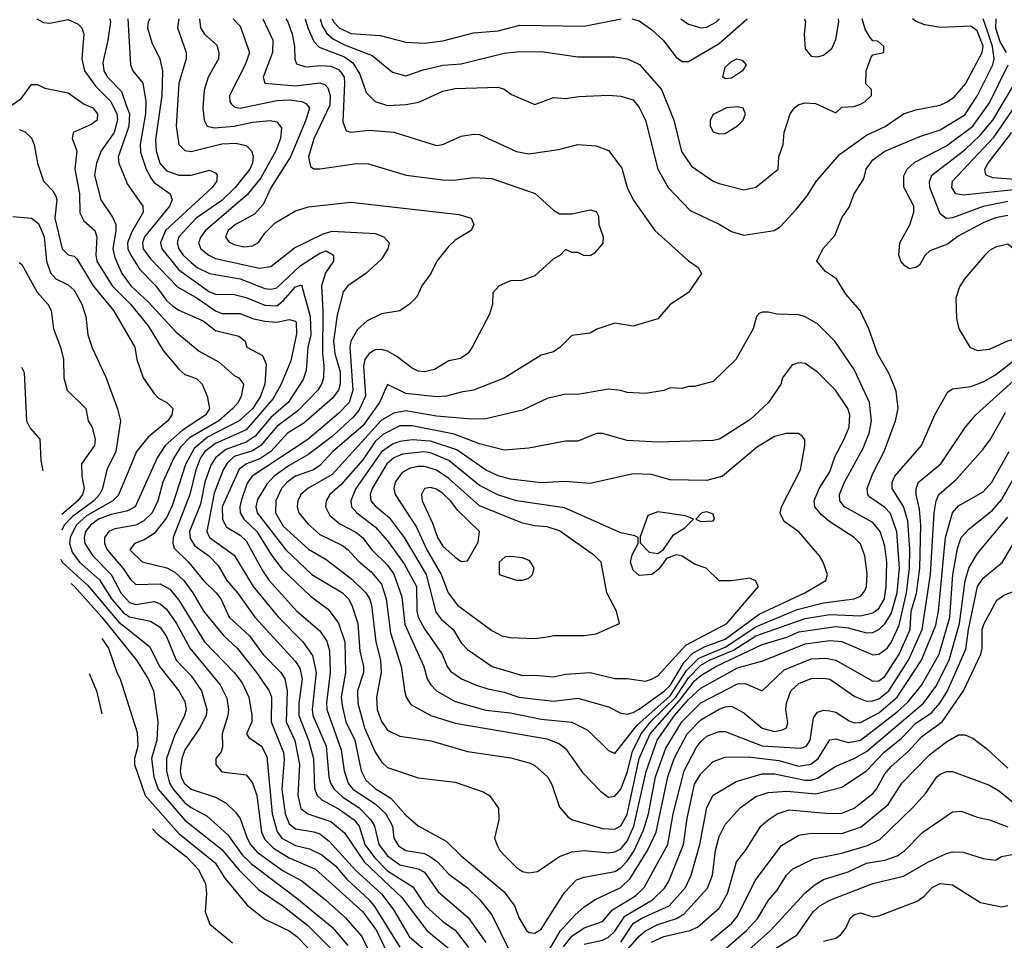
# Model space of a CAD drawing. Header units: inches. Extents: x 1793389 to 1900389, y 320802 to 470796.
# Tile 357 of 656: x 1829652 to 1832859, y 426998 to 429997. Entities that reach past the tile are written whole.
import ezdxf

# ---------------------------------------------------------------- set-up
doc = ezdxf.new("R2010")
doc.units = ezdxf.units.IN
doc.header["$MEASUREMENT"] = 0
doc.layers.add('B8422', color=7, linetype='Continuous')
doc.layers.add('B8432', color=7, linetype='Continuous')

msp = doc.modelspace()

# ---------------------------------------------------------------- linework, layer by layer
at = {"layer": 'B8422', "color": 2}
for points, elevation in [([(1829708.2, 430000), (1829730, 429988.2), (1829750, 429986), (1829810, 429997.3), (1829842, 429982), (1829854, 429970), (1829860.5, 429950), (1829854, 429870), (1829863.1, 429830), (1829899.7, 429779.7), (1829948.9, 429730), (1829968, 429690), (1829970.2, 429670), (1829960.2, 429630), (1829917, 429570), (1829902, 429530), (1829895.8, 429490), (1829916.4, 429410), (1829954, 429354), (1829964.9, 429330), (1829965.7, 429310), (1829955.6, 429250), (1829961.8, 429221.8), (1829984.6, 429170), (1830000, 429149)], 282), ([(1829945.8, 430000), (1829947.6, 429990), (1829939.5, 429930), (1829922.6, 429857.4), (1829925.7, 429830), (1829938.4, 429810), (1829983.2, 429763.2), (1830000, 429715.8)], 286), ([(1829623.3, 429716.7), (1829658.2, 429741.8), (1829690, 429786), (1829710, 429786), (1829734.4, 429774.4), (1829810, 429758.8), (1829862, 429722), (1829890.8, 429710), (1829906, 429690), (1829904.7, 429670), (1829884.5, 429655.5), (1829826, 429630), (1829822.8, 429610), (1829838.4, 429570), (1829832, 429510), (1829847, 429430), (1829848.3, 429368.3), (1829861.3, 429341.3), (1829897.1, 429310), (1829903.1, 429290), (1829900.2, 429230), (1829903.6, 429210), (1829953.4, 429130), (1830000, 429083.2)], 278), ([(1829650, 429638.8), (1829670, 429631.3), (1829690, 429611), (1829699.1, 429590), (1829710.4, 429530), (1829730, 429471.3), (1829759.9, 429439.9), (1829770, 429422), (1829772.7, 429410), (1829766, 429350), (1829790.4, 429250.4), (1829810, 429230.8), (1829830, 429226.8), (1829838.4, 429218.4), (1829891.8, 429130), (1829958, 429050), (1830000, 428976.7)], 274), ([(1830000, 429627.4), (1829972.7, 429550), (1829974.9, 429530), (1830000, 429468.3)], 286), ([(1829630, 429355.5), (1829690, 429350.4), (1829713, 429333), (1829731.4, 429290), (1829739.6, 429210), (1829752.7, 429172.7), (1829770, 429152.7), (1829810, 429133), (1829830, 429116.3), (1829854.9, 429070), (1829868, 429030), (1829874, 428970), (1829887.9, 428927.9), (1829932.5, 428832.5), (1829970.9, 428729.1), (1829980.7, 428690), (1829965.7, 428590), (1829935.8, 428530), (1829921.7, 428470), (1829911.6, 428450), (1829894, 428430), (1829822.7, 428377.3), (1829796.5, 428350), (1829789.3, 428334.1)], 270), ([(1829650, 429206), (1829659.1, 429199.1), (1829708.9, 429108.9), (1829744, 429070), (1829754.8, 429050), (1829762, 428990), (1829785.5, 428930), (1829794.9, 428890), (1829796.3, 428830), (1829806.8, 428790), (1829867.3, 428730), (1829874.8, 428690), (1829887.9, 428667.9), (1829898, 428630), (1829895.5, 428610), (1829853.4, 428550), (1829854.9, 428510), (1829862.4, 428470), (1829856.5, 428450), (1829841.7, 428430), (1829789.3, 428384.5)], 266), ([(1829658.1, 428865.2), (1829667.1, 428847.1), (1829674, 428690), (1829685.8, 428665.8), (1829718, 428630), (1829721.4, 428561.4), (1829727.5, 428527.4)], 262), ([(1830000, 428511.3), (1829973.2, 428446.8), (1829954.9, 428430), (1829870, 428380.7), (1829835.5, 428350), (1829816.2, 428310), (1829814.7, 428290), (1829822.8, 428262.8), (1829847.2, 428230), (1829911.6, 428171.6), (1829951.3, 428110), (1829990, 428064.7), (1830000, 428058)], 274), ([(1830000, 428395.7), (1829950, 428384.8), (1829908.8, 428370), (1829883.1, 428350), (1829866.5, 428330), (1829861.7, 428310), (1829864.2, 428290), (1829890.3, 428250), (1829950.3, 428190), (1829981.3, 428130), (1830000, 428109.3)], 278), ([(1830000, 428344.6), (1829962, 428338), (1829942, 428330), (1829928.5, 428310), (1829928.7, 428290), (1829937, 428270), (1829989.4, 428209.4), (1830000, 428192.7)], 282), ([(1829786.5, 428239.5), (1829790.3, 428230), (1829873.5, 428153.5), (1829974.4, 428034.4), (1830000, 428014.3)], 270), ([(1829820, 428160.1), (1829830.6, 428150.6), (1829919.6, 428050), (1830000, 427950.2)], 266), ([(1829919.4, 427981.1), (1829941.1, 427950), (1829968.4, 427870), (1829979.5, 427850), (1830000, 427784.1)], 262), ([(1829878.4, 427866.9), (1829902, 427810), (1829919.8, 427735.2)], 258)]:
    msp.add_lwpolyline(points, dxfattribs=dict(at, elevation=elevation))
at = {"layer": 'B8432', "color": 2}
for points, elevation in [([(1830004.2, 430000), (1830013, 429850), (1830020.5, 429830), (1830052.7, 429790), (1830063.1, 429730), (1830062, 429690), (1830044.9, 429590), (1830045.8, 429565.8), (1830064.2, 429510), (1830080, 429480), (1830090, 429466.7), (1830142, 429430), (1830148.2, 429410), (1830140.4, 429390), (1830058.3, 429290), (1830051.6, 429270), (1830054.6, 429250), (1830077.8, 429217.8), (1830166.5, 429126.5), (1830230, 429090.2), (1830290, 429048.9), (1830310, 429040.3), (1830370, 429039.5), (1830410, 429023.7), (1830450, 429014.3), (1830490, 429011.7), (1830530, 429020.5), (1830550, 429014.8), (1830552, 429010), (1830553.3, 428973.3), (1830534.8, 428885.2), (1830503.1, 428810), (1830477.2, 428762.8), (1830390, 428660.9), (1830290, 428616.2), (1830255.2, 428590), (1830241.2, 428570), (1830226.2, 428530), (1830205.8, 428450), (1830151.7, 428310), (1830150.4, 428290), (1830155.6, 428275.6), (1830201.6, 428230), (1830250.4, 428170), (1830292.4, 428130), (1830306.7, 428110), (1830334, 428050), (1830400.4, 427990), (1830444.4, 427930), (1830502.4, 427870), (1830515.3, 427850), (1830523.2, 427810), (1830520.2, 427710), (1830548.3, 427648.3), (1830563.6, 427570), (1830558.3, 427470), (1830567.2, 427427.2), (1830590.2, 427410.2), (1830665.2, 427385.2), (1830710, 427348.4), (1830773.4, 427253.4), (1830897.1, 427137.1), (1830977.6, 427030), (1831050.4, 426970)], 290), ([(1830075.5, 430000), (1830070.5, 429990), (1830068.5, 429970), (1830082.9, 429922.9), (1830108.2, 429870), (1830117, 429830), (1830115.2, 429750), (1830094.7, 429605.3), (1830096, 429570), (1830108.9, 429530), (1830130, 429504.9), (1830170, 429490.3), (1830210, 429490.4), (1830270, 429506.8), (1830290, 429498), (1830294.8, 429490), (1830293, 429470), (1830279.1, 429450), (1830127.4, 429310), (1830110.3, 429270), (1830114.9, 429250), (1830170, 429182.3), (1830270, 429110.3), (1830290, 429103.1), (1830350, 429101.7), (1830390, 429091.6), (1830450, 429066.5), (1830490, 429065.2), (1830510, 429081.1), (1830550, 429127), (1830570, 429133.4), (1830598, 429030), (1830600.2, 428970), (1830590.3, 428930), (1830585.4, 428854.6), (1830575.3, 428824.7), (1830526, 428750), (1830470, 428701), (1830419.3, 428640.7), (1830390, 428620.7), (1830323.2, 428596.7), (1830290.2, 428569.8), (1830274.7, 428545.3), (1830255.5, 428490), (1830241.3, 428418.7), (1830205.5, 428330), (1830207.3, 428307.3), (1830222.7, 428282.7), (1830268.4, 428250), (1830298.4, 428218.4), (1830327.2, 428170), (1830361.3, 428130), (1830417.6, 428050), (1830550, 427906), (1830564.7, 427884.7), (1830572.4, 427850), (1830561.3, 427770), (1830560.7, 427730), (1830592.4, 427650), (1830609.1, 427590), (1830612.7, 427492.7), (1830620.4, 427470), (1830635.9, 427455.9), (1830690, 427426.3), (1830741.1, 427390), (1830757.3, 427370), (1830776.2, 427310), (1830807.7, 427267.7), (1830850, 427223.6), (1830932.3, 427172.3), (1830973.7, 427110), (1831030, 427059.5), (1831070, 427030.4), (1831113.9, 426973.9)], 294), ([(1830170.3, 430000), (1830166, 429970), (1830194.4, 429890), (1830194.4, 429870), (1830170.3, 429790), (1830161.3, 429650), (1830170.4, 429590.4), (1830190, 429570.7), (1830210, 429568), (1830310, 429592.9), (1830354.9, 429594.9), (1830390, 429587.3), (1830407.3, 429570), (1830412.2, 429552.2), (1830410.3, 429530), (1830401.3, 429510), (1830353.4, 429450), (1830310, 429408.4), (1830227.2, 429350), (1830170.3, 429290), (1830164.9, 429270), (1830170.3, 429250), (1830184.2, 429230), (1830210, 429206), (1830230.5, 429190), (1830270, 429170.3), (1830370, 429152.7), (1830450, 429121.7), (1830470, 429118.7), (1830490, 429123.7), (1830565.2, 429194.8), (1830630, 429236), (1830650, 429243.7), (1830674.4, 429230), (1830674, 429210), (1830648, 429172), (1830634.9, 429130), (1830639.7, 429050), (1830638.6, 428910), (1830643.1, 428870), (1830642, 428830), (1830635.3, 428810), (1830623.1, 428790), (1830557.6, 428722.4), (1830490, 428672.1), (1830437.4, 428610), (1830410, 428592.7), (1830350, 428573.5), (1830328.1, 428551.9), (1830314.9, 428530), (1830285.9, 428454.1), (1830262, 428330), (1830270.5, 428310), (1830350, 428252.7), (1830412, 428150), (1830492.3, 428052.3), (1830574.4, 427970), (1830605.5, 427925.5), (1830618, 427870), (1830604.4, 427750), (1830606.7, 427730), (1830650.2, 427630), (1830658.9, 427530), (1830664.2, 427510), (1830676.5, 427490), (1830704.1, 427464.1), (1830756.5, 427430), (1830795.3, 427390), (1830807.4, 427370), (1830821.5, 427310), (1830850, 427272.9), (1830890, 427244), (1830950, 427230.3), (1830970, 427219.5), (1831015.2, 427155.2), (1831112.4, 427072.4), (1831170, 426990.6)], 298), ([(1830237.8, 430000), (1830240.4, 429970), (1830253.4, 429950), (1830293.8, 429913.8), (1830300.5, 429890), (1830299.1, 429870), (1830266, 429810), (1830252.3, 429767.7), (1830248.2, 429710), (1830253, 429670), (1830262.8, 429650), (1830285.1, 429645.1), (1830350, 429650.3), (1830410, 429663.1), (1830468.3, 429668.3), (1830490, 429664), (1830505.2, 429645.2), (1830501.3, 429610), (1830485.7, 429570), (1830437.9, 429482.1), (1830393.4, 429426.6), (1830257.6, 429310), (1830242.4, 429290), (1830234.9, 429270), (1830241.6, 429250), (1830267.7, 429230), (1830290, 429219.5), (1830432.7, 429187.3), (1830470, 429192.7), (1830546.7, 429253.3), (1830640.7, 429299.3), (1830670, 429308.5), (1830810, 429300.5), (1830838, 429290), (1830854.8, 429270), (1830850.8, 429250), (1830830, 429217.2), (1830778.8, 429170), (1830721, 429130), (1830705.5, 429110), (1830685.7, 429034.3), (1830674.4, 428950), (1830678.2, 428910), (1830696.2, 428850), (1830696.1, 428810), (1830690, 428789.5), (1830670, 428762.4), (1830577.7, 428682.3), (1830523.7, 428650), (1830470.1, 428589.9), (1830433.6, 428566.4), (1830390.2, 428549.8), (1830367.1, 428532.9), (1830311.6, 428410), (1830312.7, 428370), (1830325, 428345), (1830370, 428318), (1830390, 428299.3), (1830442.4, 428202.4), (1830464.9, 428170), (1830554.9, 428070), (1830630, 428005.5), (1830652.5, 427972.5), (1830661.2, 427941.2), (1830663.2, 427870), (1830651.5, 427771.5), (1830652.7, 427750), (1830698.6, 427618.6), (1830709, 427550), (1830721.7, 427510), (1830736.5, 427490), (1830810, 427442.6), (1830844.2, 427410), (1830866.3, 427370), (1830870.4, 427330), (1830885.3, 427305.3), (1830910, 427290.3), (1830970, 427280.3), (1830990.2, 427270.2), (1831013.2, 427253.2), (1831050, 427213), (1831110, 427168.2), (1831150.5, 427130), (1831190, 427080.7), (1831246.1, 426966.1)], 302), ([(1830347.4, 430000), (1830370, 429976), (1830400.5, 429890), (1830386, 429850), (1830335.5, 429750), (1830336.3, 429730), (1830342, 429722), (1830352.5, 429712.5), (1830370, 429708.8), (1830490, 429734), (1830530, 429735.6), (1830571.3, 429730), (1830584.4, 429724.4), (1830595.5, 429710), (1830584.2, 429670), (1830534.3, 429550), (1830470, 429449.3), (1830444.7, 429395.3), (1830416.7, 429363.3), (1830354.8, 429330), (1830330.7, 429310), (1830322, 429290), (1830332.8, 429272.8), (1830350, 429264.4), (1830382.5, 429257.5), (1830410, 429260.5), (1830430, 429271), (1830450, 429301), (1830484.5, 429335.5), (1830550, 429374), (1830592.3, 429387.7), (1830730, 429402), (1831082.8, 429362.8), (1831122, 429350), (1831131.3, 429330), (1831122, 429310), (1831070, 429279), (1831050, 429259), (1831011, 429210), (1830991.3, 429170), (1830962, 429130), (1830945.4, 429094.6), (1830922, 429070), (1830890, 429049), (1830830, 429039), (1830784.1, 429015.9), (1830752.1, 428987.9), (1830730.4, 428950), (1830727, 428930), (1830736.5, 428790), (1830724.6, 428750), (1830690, 428714.3), (1830590, 428629.8), (1830408.8, 428510), (1830393, 428487), (1830373.8, 428430), (1830368.9, 428410), (1830370.3, 428390), (1830382.4, 428370), (1830424.9, 428330), (1830472, 428252), (1830507.3, 428207.3), (1830599.4, 428119.4), (1830656.5, 428076.5), (1830690, 428030.8), (1830711.4, 427970), (1830712.9, 427870), (1830699, 427790), (1830702.6, 427762.6), (1830714.6, 427710), (1830743.1, 427650), (1830763.7, 427550), (1830779.4, 427519.4), (1830810, 427491.8), (1830860.4, 427460.4), (1830910, 427405.5), (1830950, 427371), (1831041.3, 427321.3), (1831090, 427273.4), (1831230, 427155.5), (1831263, 427110), (1831279.1, 427070), (1831302.8, 427030), (1831310, 427022.8), (1831330, 427020.7), (1831350, 427034), (1831426.7, 427153.3), (1831465.3, 427194.7), (1831490, 427203.8), (1831590, 427222), (1831610, 427233.7), (1831630, 427255.3), (1831651.8, 427288.3), (1831683.5, 427356.5), (1831700.3, 427410), (1831722.2, 427530), (1831756.5, 427623.5), (1831808.7, 427710), (1831870, 427771.6), (1831990, 427833.4), (1832014.7, 427834.7), (1832070, 427811), (1832141.4, 427878.6), (1832230, 427914.3), (1832277.2, 427917.2), (1832310, 427910.4), (1832430, 427842.4), (1832450, 427843.1), (1832470, 427857.1), (1832516.4, 427930), (1832552.5, 428010), (1832555.5, 428070), (1832572.2, 428127.8), (1832583.7, 428210), (1832586.8, 428350), (1832582.2, 428402.2), (1832571.5, 428450), (1832571.6, 428470), (1832579.5, 428490), (1832651.8, 428550), (1832731.5, 428668.5), (1832766, 428710), (1832890, 428821.3)], 306), ([(1830444.4, 430000), (1830477, 429930), (1830475.3, 429890), (1830444.9, 429810), (1830450.7, 429790.7), (1830550, 429781.3), (1830630, 429791.7), (1830646, 429786), (1830655.5, 429775.5), (1830663.6, 429750), (1830662, 429718), (1830610, 429609), (1830593, 429550), (1830598.8, 429518.8), (1830610, 429510.8), (1830630, 429510.6), (1830750, 429528), (1830787.9, 429527.9), (1830910.5, 429490.5), (1831030, 429475.5), (1831066.3, 429473.7), (1831130, 429482.8), (1831190, 429479.1), (1831330.5, 429430.5), (1831390, 429376), (1831410, 429364.7), (1831450, 429364.7), (1831510, 429378), (1831530, 429372), (1831536.9, 429356.9), (1831538, 429330), (1831552, 429290), (1831550.9, 429269.1), (1831523.6, 429236.4), (1831510, 429228), (1831488.9, 429228.9), (1831470, 429238), (1831450, 429238), (1831430, 429248), (1831411.1, 429228.9), (1831390, 429218), (1831330, 429162), (1831287.3, 429147.3), (1831250, 429146), (1831214, 429130), (1831192.7, 429107.3), (1831192, 429070), (1831182, 429038), (1831126, 428930), (1831111, 428910), (1831087.3, 428892.7), (1831050, 428886), (1831002.5, 428857.5), (1830970, 428849.5), (1830950, 428852.3), (1830930, 428862), (1830880.1, 428900.1), (1830850, 428917), (1830830, 428922.9), (1830810, 428921.6), (1830790, 428909.6), (1830776.5, 428890), (1830771.5, 428868.5), (1830778, 428770), (1830756.1, 428723.9), (1830738.1, 428701.9), (1830670, 428639.1), (1830590, 428579.8), (1830530, 428545.1), (1830481.1, 428510), (1830456.4, 428483.6), (1830426.1, 428433.9), (1830420.9, 428410), (1830425.2, 428390), (1830518.7, 428270), (1830603, 428190), (1830703, 428130), (1830722.4, 428110), (1830733.7, 428090), (1830752.9, 428030), (1830760.2, 427940.2), (1830771.8, 427890), (1830771.7, 427870), (1830751.8, 427810), (1830752.9, 427770), (1830775.2, 427690), (1830810, 427610.7), (1830830, 427579.1), (1830850, 427560.7), (1830950, 427527.3), (1831070, 427513.4), (1831162, 427482), (1831182, 427470), (1831211.6, 427428.4), (1831212, 427390), (1831198, 427330), (1831206, 427310), (1831216, 427290), (1831234.8, 427270), (1831270, 427234.8), (1831290, 427222), (1831310, 427217.3), (1831338, 427222), (1831410, 427270.6), (1831450, 427286), (1831490, 427290.4), (1831570, 427283.1), (1831590, 427285.7), (1831610, 427295.3), (1831630, 427321.3), (1831652.4, 427370), (1831691.9, 427548.1), (1831728, 427650), (1831785, 427730), (1831830, 427782.2), (1831870, 427819.7), (1831990, 427885.5), (1832072.1, 427907.9), (1832210, 427964), (1832290, 427974), (1832330, 427971.6), (1832430, 427928.2), (1832450, 427930.4), (1832476.9, 427950), (1832490, 427968), (1832516, 428024), (1832540.6, 428130), (1832549.8, 428210.2), (1832550.7, 428270.7), (1832544.1, 428364.1), (1832530.7, 428410.7), (1832493.6, 428470), (1832493.6, 428490), (1832502.4, 428510), (1832589.3, 428610), (1832632.7, 428710), (1832675.1, 428784.9), (1832690, 428794.8), (1832750, 428801.6), (1832790, 428817.1), (1832830, 428840.3), (1832890, 428887)], 310), ([(1830519.2, 430000), (1830524.9, 429990), (1830539.5, 429950), (1830547, 429910), (1830548, 429868), (1830553.4, 429853.4), (1830583.4, 429843.4), (1830632.5, 429847.5), (1830665.2, 429845.2), (1830690, 429834.9), (1830701.6, 429821.6), (1830708.7, 429810), (1830710.3, 429790), (1830704.1, 429664.1), (1830715.3, 429635.3), (1830730.7, 429630.7), (1830790, 429637.1), (1830870, 429630.5), (1831010, 429587.3), (1831030, 429590.8), (1831090, 429617.3), (1831130, 429624), (1831150, 429622.8), (1831270, 429567.7), (1831310, 429560.5), (1831406.3, 429573.7), (1831470, 429590.8), (1831530, 429586), (1831570, 429571.3), (1831612.8, 429512.8), (1831630.7, 429450), (1831650.4, 429410.4), (1831721, 429310), (1831830, 429211.3), (1831862, 429190), (1831872, 429170), (1831830, 429108), (1831770.9, 429069.1), (1831730, 429022), (1831650, 428998), (1831590, 429008.7), (1831531.1, 428988.9), (1831510, 428975.3), (1831450, 428968), (1831412, 428930), (1831390, 428915.3), (1831350, 428904), (1831230, 428829.4), (1831130, 428789.5), (1831090, 428783.7), (1831042, 428770), (1831010, 428768), (1830910, 428779.6), (1830850, 428808.7), (1830824.2, 428750), (1830770, 428674), (1830672.2, 428590), (1830630, 428544.2), (1830609.1, 428530.9), (1830550, 428509.7), (1830523.1, 428490), (1830504.2, 428470), (1830485.7, 428430), (1830485.3, 428390), (1830510, 428347), (1830592.4, 428272.4), (1830650, 428238.4), (1830734.2, 428174.2), (1830779.3, 428130), (1830791.4, 428111.4), (1830798, 428090), (1830811.7, 427970), (1830827.6, 427910), (1830828.8, 427870), (1830814.4, 427790), (1830816.4, 427750), (1830830, 427710.8), (1830850, 427682), (1830890, 427663), (1830992.5, 427647.5), (1831110, 427613), (1831252.1, 427592.1), (1831314.6, 427574.6), (1831330, 427566.8), (1831370.8, 427530), (1831385.2, 427505.2), (1831410, 427431.3), (1831438.5, 427398.5), (1831452, 427390), (1831550, 427362.4), (1831590, 427359.5), (1831610, 427370.4), (1831630, 427407.3), (1831669.9, 427590), (1831705.4, 427670), (1831801, 427779), (1831850, 427842.6), (1831870, 427860.2), (1831919.7, 427890), (1832070, 427961.3), (1832150, 427985.2), (1832190, 428002.2), (1832310, 428020.2), (1832350, 428015.5), (1832410, 427999.5), (1832430, 428000.3), (1832450, 428010.3), (1832470, 428028.4), (1832490, 428061.6), (1832509.8, 428130), (1832517.3, 428210), (1832508.9, 428328.9), (1832487.7, 428387.7), (1832468.7, 428408.7), (1832421, 428441), (1832414, 428450), (1832411.6, 428470), (1832430, 428518.8), (1832467.6, 428590), (1832504.5, 428690), (1832512.7, 428730), (1832506.8, 428786.8), (1832483.7, 428843.7), (1832445.2, 428910), (1832418, 428990), (1832389.2, 429050), (1832342.5, 429102.5), (1832312.7, 429152.7), (1832276.4, 429176.4), (1832248, 429210), (1832268, 429250), (1832306.3, 429293.7), (1832330, 429352), (1832353.6, 429386.4), (1832369.2, 429430), (1832401.2, 429478.8), (1832409.3, 429510), (1832430, 429540.7), (1832470, 429568.2), (1832583.8, 429616.2), (1832650, 429638.7), (1832730, 429686.7), (1832771.1, 429750), (1832821, 429850), (1832825.3, 429870), (1832819.9, 429910), (1832803.2, 429963.2), (1832789.3, 430000)], 314), ([(1830581.4, 430000), (1830590.3, 429970), (1830610, 429925.5), (1830627.1, 429907.1), (1830710, 429876.5), (1830736.7, 429856.7), (1830759.9, 429819.9), (1830780.3, 429760.3), (1830810, 429730.6), (1830850, 429717.1), (1830910, 429720.4), (1830951.6, 429728.4), (1831030, 429763.8), (1831070, 429772.7), (1831210, 429777.3), (1831230, 429770.7), (1831253.2, 429753.2), (1831330, 429721), (1831390, 429744), (1831430, 429740.5), (1831472.9, 429747.1), (1831570, 429750.7), (1831610, 429747.7), (1831650, 429736.3), (1831670, 429711), (1831690.5, 429670), (1831730.4, 429510.4), (1831764, 429450), (1831835.2, 429375.2), (1831930, 429330.7), (1831970, 429306.8), (1832010, 429294.8), (1832109.4, 429310.6), (1832130, 429322.8), (1832181, 429379), (1832216.6, 429423.4), (1832246, 429470), (1832322.3, 429557.7), (1832410, 429620.4), (1832471, 429649), (1832530, 429690.4), (1832570, 429703), (1832650, 429718), (1832670, 429728), (1832694.9, 429745.1), (1832731.8, 429788.2), (1832786.9, 429890), (1832789.7, 429910.3), (1832770, 429960.5), (1832750, 429975.4), (1832651.2, 429971.2), (1832600.1, 429980.1), (1832571.4, 429991.4), (1832559.2, 430000)], 318), ([(1830630.2, 430000), (1830637.2, 429977.2), (1830652.4, 429952.4), (1830673.9, 429933.9), (1830710, 429915.2), (1830800.3, 429880.3), (1830866.2, 429826.2), (1830910, 429814), (1830966.2, 429833.8), (1831031.6, 429848.4), (1831090, 429852.7), (1831230, 429888), (1831270, 429892.7), (1831350, 429893.4), (1831470, 429876.3), (1831590, 429875.5), (1831632, 429870), (1831670.5, 429850.5), (1831742, 429770), (1831782.4, 429670), (1831807.1, 429567.1), (1831839.9, 429519.9), (1831910, 429471), (1831930, 429462.8), (1832010, 429442.8), (1832050, 429451), (1832122, 429510), (1832124, 429550), (1832138, 429590), (1832142, 429630), (1832161.2, 429690), (1832175.3, 429710), (1832190, 429721), (1832210, 429726), (1832243.6, 429723.6), (1832310, 429694), (1832330, 429712), (1832370, 429714), (1832390, 429722), (1832406, 429730), (1832426, 429750), (1832426, 429770), (1832408, 429788), (1832409.2, 429830.8), (1832424.7, 429875.3), (1832430, 429882), (1832466, 429890), (1832466, 429910), (1832447.3, 429927.3), (1832430, 429928), (1832420.2, 429940.2), (1832405.8, 429965.8), (1832396, 430000)], 322), ([(1830669.7, 430000), (1830674.3, 429990), (1830692.7, 429970), (1830730, 429951.7), (1830825.5, 429945.5), (1830910, 429923.8), (1830970, 429920.5), (1831030, 429928.4), (1831130, 429954.4), (1831210, 429960.3), (1831281.3, 429978.7), (1831490, 429975.5), (1831610.4, 430000)], 326), ([(1831645.1, 430000), (1831670, 429993.4), (1831710, 429964.9), (1831747.7, 429930), (1831790, 429874.8), (1831810, 429860.7), (1831830, 429860.7), (1831930, 429919.5), (1832021.1, 430000)], 326), ([(1831805.4, 430000), (1831830, 429982), (1831870, 429970.5), (1831890, 429972.7), (1831920.9, 429990), (1831931, 430000)], 330), ([(1832207.5, 430000), (1832211.3, 429990), (1832206.8, 429950), (1832210, 429902), (1832230, 429878), (1832250, 429876), (1832270, 429881), (1832296.6, 429903.4), (1832310, 429932), (1832319.5, 429990), (1832318.8, 430000)], 326), ([(1832866, 429890), (1832844.8, 429924.8), (1832831.1, 429968.9), (1832832.2, 430000)], 310), ([(1832870, 429359.1), (1832830, 429351.1), (1832790, 429334.7), (1832707.9, 429292.1), (1832674.1, 429265.9), (1832615.8, 429244.2), (1832601.3, 429230), (1832582.5, 429197.5), (1832570, 429189.2), (1832550, 429185.2), (1832534.8, 429194.8), (1832521.2, 429210), (1832515.1, 429230), (1832518, 429270), (1832551.4, 429328.6), (1832564.5, 429370), (1832563.7, 429390), (1832531.7, 429451.7), (1832531.7, 429488.3), (1832542, 429510), (1832567.4, 429532.6), (1832670, 429585.7), (1832756.4, 429650), (1832810, 429726), (1832870.9, 429850)], 310), ([(1832870, 429404.5), (1832790, 429388.6), (1832690, 429351.6), (1832669.6, 429349.6), (1832650, 429364), (1832616.3, 429450), (1832615.1, 429470), (1832622.9, 429490), (1832730, 429573.1), (1832779.7, 429620.3), (1832821.5, 429670), (1832892.1, 429787.9)], 306), ([(1832890, 429442.9), (1832725.1, 429425.1), (1832701.2, 429430), (1832687.6, 429450), (1832690, 429470.6), (1832825.1, 429614.9), (1832918.2, 429750)], 302), ([(1830000, 429715.8), (1830009.2, 429690), (1830008, 429650), (1830000, 429627.4)], 286), ([(1832910, 429475), (1832821.8, 429481.8), (1832799.3, 429490), (1832797, 429497), (1832795.6, 429510), (1832806.3, 429530), (1832883.1, 429630)], 298), ([(1830000, 429468.3), (1830002.4, 429462.4), (1830053.4, 429390), (1830054.4, 429370), (1830016.6, 429303.4), (1830003.6, 429270), (1830004.4, 429250), (1830014, 429230), (1830042.9, 429182.9), (1830095.8, 429130), (1830130, 429082.4), (1830150, 429064.9), (1830170, 429050.4), (1830250, 429015.8), (1830290, 428984.9), (1830365.8, 428965.8), (1830386, 428950), (1830392, 428930), (1830442.8, 428902.8), (1830454.4, 428874.4), (1830450.2, 428810), (1830435.8, 428770), (1830411.3, 428730), (1830366.7, 428690), (1830263.5, 428636.5), (1830220, 428600), (1830191.7, 428548.3), (1830150, 428416), (1830130, 428374), (1830090, 428322.9), (1830057.7, 428302.3), (1830026, 428290), (1830010.8, 428270), (1830050.4, 428230.4), (1830131.1, 428211.1), (1830157.4, 428197.4), (1830187, 428170), (1830216, 428130), (1830250.4, 428070), (1830316.4, 427990), (1830360.4, 427950), (1830423.7, 427870), (1830464.4, 427810), (1830471.8, 427790), (1830471.5, 427710), (1830511.3, 427610), (1830513.5, 427586.5), (1830505.8, 427490), (1830516.1, 427410), (1830530, 427377.1), (1830550, 427361.1), (1830610, 427351.6), (1830630, 427344.2), (1830660.4, 427320.4), (1830746.1, 427226.1), (1830830, 427148.7), (1830870, 427095.5), (1830920.3, 427010), (1830990.4, 426950)], 286), ([(1830000, 429149), (1830014, 429130), (1830070, 429077.6), (1830160.5, 428980.5), (1830236.7, 428916.7), (1830301.8, 428881.8), (1830350, 428838), (1830366, 428830), (1830380.7, 428810), (1830373, 428770), (1830363.8, 428750), (1830346.7, 428730), (1830301.1, 428690), (1830205.1, 428634.9), (1830176, 428604), (1830154, 428570), (1830118.3, 428490), (1830101.7, 428430), (1830083.1, 428390), (1830055.9, 428364.1), (1830030.2, 428349.8), (1830000, 428344.6)], 282), ([(1830000, 429083.2), (1830013.1, 429070), (1830070, 428999.3), (1830119.5, 428919.5), (1830170, 428858.8), (1830190, 428840.7), (1830227.7, 428827.7), (1830246, 428810), (1830262.8, 428770), (1830270.4, 428730), (1830258, 428710), (1830181.2, 428658.8), (1830125.7, 428610), (1830100.3, 428570), (1830028, 428410), (1830003.6, 428396.4), (1830000, 428395.7)], 278), ([(1830000, 428976.7), (1830026.8, 428930), (1830033.4, 428890), (1830054, 428830), (1830090, 428778.8), (1830104.4, 428764.4), (1830131, 428750), (1830150.7, 428730), (1830147.3, 428710), (1830134, 428690), (1830070, 428637), (1830032.7, 428590), (1830000, 428511.3)], 274), ([(1831370, 426954.9), (1831412, 427028), (1831460, 427080), (1831490, 427106.4), (1831528.5, 427131.5), (1831610, 427170.3), (1831640.7, 427199.3), (1831696.4, 427290), (1831725.1, 427350), (1831762.4, 427530), (1831783.5, 427590), (1831826.2, 427670), (1831870, 427716), (1831930, 427750.3), (1831950, 427758.7), (1831970, 427760.4), (1832010, 427739.3), (1832070, 427688.5), (1832110, 427678.4), (1832136.3, 427683.7), (1832149, 427690), (1832153.6, 427706.4), (1832147.6, 427750), (1832149.6, 427770), (1832163.6, 427810), (1832190, 427834.9), (1832230, 427850.3), (1832270, 427852.2), (1832290, 427848.2), (1832371.8, 427791.8), (1832410, 427777), (1832430, 427777.4), (1832450, 427784.4), (1832482.7, 427810), (1832547.8, 427912.2), (1832590.8, 428010), (1832618.8, 428190), (1832629.8, 428390.2), (1832636.3, 428430), (1832645.6, 428450), (1832701.4, 428498.5), (1832790, 428597.3), (1832814, 428630), (1832862.5, 428717.5)], 302), ([(1831423.6, 426976.4), (1831450, 427011.6), (1831490, 427038.9), (1831550, 427059.3), (1831582.9, 427097.1), (1831657.7, 427142.3), (1831686.3, 427170), (1831763.1, 427310), (1831779.8, 427410), (1831816, 427550), (1831855.2, 427624.8), (1831870, 427645.5), (1831890, 427662.4), (1831930, 427677.6), (1831950, 427678.4), (1832070, 427631.4), (1832196, 427624), (1832214, 427630), (1832226, 427650), (1832237.5, 427722.5), (1832250, 427741), (1832270, 427747.3), (1832290, 427745.5), (1832310, 427740.5), (1832353, 427713), (1832370, 427706.7), (1832390, 427707.2), (1832450, 427739.1), (1832509.8, 427790), (1832588.7, 427910), (1832636, 428024), (1832644.8, 428070), (1832666.8, 428310), (1832689.8, 428390.2), (1832710, 428412.7), (1832790, 428459.1), (1832818.4, 428490), (1832874, 428590)], 298), ([(1831490, 426984.9), (1831550, 426998.5), (1831570, 427007.7), (1831590, 427027.2), (1831623.2, 427076.8), (1831713.3, 427130), (1831752.5, 427167.5), (1831766.6, 427190), (1831813.5, 427310), (1831825.5, 427394.5), (1831850, 427506.8), (1831870, 427540.5), (1831910, 427580.5), (1831950, 427594.4), (1832024.4, 427595.6), (1832124, 427584), (1832190, 427565.2), (1832228.6, 427571.4), (1832253, 427590), (1832290, 427650.4), (1832310, 427654), (1832350, 427642), (1832390, 427650.3), (1832510, 427742), (1832545.1, 427774.9), (1832590, 427830.4), (1832646.4, 427930), (1832681.2, 428050), (1832690.8, 428190), (1832706, 428274), (1832718.7, 428310), (1832742.8, 428337.2), (1832820.6, 428399.4), (1832850, 428433), (1832899.1, 428520.9)], 294), ([(1831610, 426991.8), (1831650, 427052.6), (1831678.4, 427070), (1831767.3, 427110), (1831820.5, 427170), (1831838.7, 427210), (1831866.9, 427310), (1831889.8, 427430.2), (1831910, 427470.7), (1831984.9, 427515.1), (1832070, 427540.3), (1832110, 427540.3), (1832210, 427519.2), (1832230, 427519.7), (1832250, 427526.5), (1832310, 427564.9), (1832370, 427590.3), (1832410, 427612.9), (1832595.4, 427770), (1832635.9, 427824.1), (1832679.3, 427910), (1832713, 428030), (1832730.8, 428169.2), (1832743, 428210), (1832770, 428257.3), (1832870, 428376.4)], 290), ([(1831594.3, 426925.7), (1831669.1, 427010.9), (1831690, 427028.9), (1831730, 427049.1), (1831791.6, 427068.4), (1831816.5, 427083.5), (1831892, 427168), (1831908.2, 427210), (1831918, 427290), (1831930, 427336), (1831950, 427374.8), (1831999.3, 427430), (1832050, 427466), (1832090, 427479.5), (1832150, 427483.6), (1832244.9, 427475.1), (1832330, 427497.1), (1832410, 427550.4), (1832466.6, 427610), (1832524, 427656), (1832570, 427705.2), (1832621.4, 427738.6), (1832649.2, 427770.8), (1832674.2, 427810), (1832733.9, 427946.1), (1832741.6, 428010), (1832771.1, 428150), (1832790, 428177.1), (1832852.3, 428230), (1832930, 428362)], 286), ([(1830000, 428192.7), (1830012.7, 428172.7), (1830030, 428157.1), (1830110, 428158.7), (1830141.3, 428141.3), (1830170, 428106), (1830253.7, 427970), (1830350, 427870.4), (1830376.5, 427836.5), (1830398.4, 427790), (1830408.1, 427731.9), (1830408, 427710), (1830391, 427670), (1830398.8, 427658.8), (1830439.1, 427630), (1830456.9, 427596.9), (1830474.2, 427410), (1830491.1, 427351.1), (1830505.7, 427330), (1830550, 427306.7), (1830595.6, 427295.6), (1830636.4, 427276.4), (1830680.7, 427240.7), (1830717.4, 427197.4), (1830790.1, 427130.1), (1830808, 427108), (1830890, 426975.3)], 282), ([(1831710, 426991.4), (1831750, 427010.2), (1831834, 427030), (1831859.8, 427040.2), (1831930, 427102), (1831956.9, 427150), (1831986.6, 427253.4), (1832016, 427290), (1832066, 427370), (1832089.2, 427390), (1832119, 427410), (1832157.6, 427422.4), (1832289.6, 427410.4), (1832330, 427412.4), (1832370, 427428.5), (1832430, 427476.4), (1832442.4, 427490), (1832470, 427540.5), (1832490, 427564.4), (1832546.2, 427613.8), (1832590, 427661.3), (1832656.3, 427710), (1832726.3, 427810), (1832782.4, 427930), (1832786.6, 427950), (1832787.1, 428010), (1832792.8, 428030), (1832834, 428106), (1832857.5, 428122.5), (1832929.4, 428150.6)], 282), ([(1830000, 428109.3), (1830010, 428098.3), (1830030, 428091.7), (1830090, 428101.1), (1830110, 428093.7), (1830130, 428077.1), (1830162.6, 428030), (1830206.7, 427950), (1830304.9, 427830), (1830327.1, 427787.1), (1830332, 427750), (1830330.3, 427730), (1830311.8, 427670), (1830312.3, 427627.7), (1830308, 427612), (1830291.3, 427590), (1830291.3, 427570), (1830310, 427546.8), (1830390, 427537.3), (1830410, 427510.8), (1830424.6, 427470), (1830439.6, 427350), (1830450, 427326.4), (1830478.2, 427298.2), (1830530, 427266), (1830615.5, 427230), (1830770, 427090.3), (1830813.8, 427030), (1830850, 426954.9)], 278), ([(1830000, 428058), (1830010, 428051.3), (1830077.6, 428037.6), (1830110, 428017.6), (1830130, 427987.7), (1830161.3, 427910), (1830210, 427859.3), (1830243.7, 427810), (1830262, 427750), (1830259.5, 427730), (1830238.4, 427690), (1830190, 427618), (1830179.6, 427590), (1830175.2, 427550), (1830178.3, 427530), (1830187.6, 427510), (1830210.7, 427490), (1830290, 427463.7), (1830324.6, 427444.6), (1830355.3, 427415.3), (1830370, 427394.8), (1830392.9, 427330), (1830403.6, 427310), (1830425.1, 427285.1), (1830510, 427223.6), (1830571.1, 427191.1), (1830648.2, 427130), (1830712, 427072), (1830766.4, 427010), (1830804.9, 426930)], 274), ([(1830000, 428014.3), (1830075.2, 427955.2), (1830108.4, 427888.4), (1830170.4, 427810), (1830190, 427776), (1830194, 427750), (1830188.5, 427730), (1830156, 427664), (1830130.2, 427590), (1830130.2, 427550), (1830139.6, 427510), (1830151.4, 427490), (1830190, 427446), (1830210, 427430.3), (1830262.3, 427402.3), (1830330, 427341.3), (1830376.7, 427276.7), (1830406.5, 427246.5), (1830554.6, 427134.6), (1830670, 427040.4), (1830720.6, 426980.6)], 270), ([(1830000, 427950.2), (1830032.4, 427910), (1830070.3, 427850), (1830088.2, 427810), (1830101.6, 427710), (1830098.9, 427650), (1830080.9, 427590), (1830089.1, 427530), (1830102.7, 427490), (1830190, 427388.8), (1830310, 427293.4), (1830366.3, 427226.3), (1830430, 427163.8), (1830510, 427108.5), (1830590, 427045.7), (1830666.4, 426970)], 266), ([(1830000, 427784.1), (1830034.3, 427674.3), (1830036.5, 427630), (1830026, 427590), (1830026, 427570), (1830061.1, 427470), (1830170, 427345.3), (1830288.5, 427250), (1830320.2, 427200.2), (1830392.5, 427112.5), (1830450, 427066.4), (1830530, 427028.5), (1830554.9, 427010), (1830590, 426973)], 262), ([(1831902.8, 426997.2), (1831970, 427052.4), (1831990, 427076.3), (1832047.3, 427192.7), (1832133.1, 427306.9), (1832190, 427340.4), (1832230, 427346.7), (1832330, 427345.7), (1832392.1, 427367.9), (1832480.1, 427439.9), (1832525.1, 427510), (1832616.6, 427603.4), (1832670, 427644.9), (1832710, 427666.8), (1832730, 427666.8), (1832755.9, 427655.9), (1832802, 427622), (1832870, 427559.1)], 278), ([(1831928.7, 426951.3), (1832018.7, 427030), (1832055.6, 427070), (1832091.1, 427128.9), (1832118.6, 427161.4), (1832149.7, 427210.3), (1832169.7, 427230.3), (1832236.9, 427263.1), (1832330, 427282), (1832413.1, 427306.9), (1832453.5, 427326.5), (1832560.9, 427430), (1832603.3, 427476.7), (1832639.3, 427530), (1832650, 427539.1), (1832670, 427547.7), (1832690, 427548), (1832810, 427503), (1832843.4, 427483.4), (1832910, 427428.4)], 274), ([(1831956.5, 426903.5), (1832097.6, 427030), (1832208.5, 427151.5), (1832241.3, 427178.7), (1832270, 427196.4), (1832350, 427221.3), (1832410, 427248.7), (1832470, 427258.7), (1832510, 427272.7), (1832535.1, 427290), (1832593.2, 427350), (1832690, 427416.3), (1832718, 427418), (1832770, 427398.8), (1832810, 427390.7), (1832870, 427367.7)], 270), ([(1830084.2, 427360.7), (1830102.4, 427342.4), (1830195.3, 427270), (1830233.7, 427230), (1830256.7, 427183.3), (1830260.4, 427150), (1830256, 427090), (1830271, 427050), (1830344.7, 426990)], 258), ([(1832110, 426968.4), (1832184, 427016), (1832236.2, 427090), (1832258, 427110), (1832290, 427128.4), (1832430, 427182.4), (1832530, 427206.7), (1832610, 427252.4), (1832670, 427280.5), (1832690, 427285.5), (1832725.2, 427285.2), (1832790, 427264), (1832830, 427259.1), (1832850, 427270.4), (1832890, 427278.7)], 266), ([(1832270, 426994.8), (1832310, 427004.7), (1832324.7, 427015.3), (1832343.1, 427036.9), (1832357.2, 427070), (1832370, 427080.7), (1832390, 427086.8), (1832430, 427074), (1832450, 427077.3), (1832574.8, 427125.2), (1832598, 427142), (1832624, 427170), (1832650, 427182.8), (1832690, 427178.8), (1832781.4, 427121.4), (1832850, 427106.8), (1832870, 427111)], 262)]:
    msp.add_lwpolyline(points, dxfattribs=dict(at, elevation=elevation))
for points, elevation in [([(1831950, 429804), (1831942, 429810), (1831950, 429842), (1831970, 429861), (1831988, 429870), (1832005.4, 429865.4), (1832018, 429850), (1832006, 429830), (1831970, 429806)], 322), ([(1831990, 429712.7), (1831954, 429710), (1831910, 429688), (1831901, 429670), (1831901, 429650), (1831910, 429632), (1831930, 429624.7), (1831950, 429626), (1831990, 429651.3), (1832008.7, 429670), (1832015.3, 429690), (1832008.7, 429708.7)], 326), ([(1832870, 429265.2), (1832830, 429256), (1832810, 429245.2), (1832794.8, 429230), (1832730, 429154), (1832713.2, 429126.8), (1832700.7, 429090), (1832703.5, 429023.5), (1832711, 428990), (1832746, 428930), (1832770, 428918.8), (1832810, 428924), (1832869.7, 428950.3), (1832930, 428967), (1832958.8, 428981.2), (1832992.2, 429007.8), (1833000.7, 429030), (1832997.6, 429050), (1832987.6, 429070), (1832940.3, 429140.3), (1832890, 429249)], 314), ([(1832090, 429044), (1832070, 429044), (1832060.7, 429039.3), (1832051.3, 429030), (1832041, 428990), (1831984.7, 428890), (1831910, 428818), (1831850, 428802), (1831830, 428802), (1831810, 428795.3), (1831770, 428798), (1831750, 428788.7), (1831690, 428779), (1831630, 428782), (1831610, 428789), (1831570, 428793.2), (1831470, 428776), (1831430, 428777.2), (1831370, 428762.7), (1831290, 428725.2), (1831170, 428697), (1831124.1, 428695.9), (1831010, 428705.4), (1830910, 428723.1), (1830870, 428715.1), (1830830, 428692.4), (1830670, 428515.4), (1830590.2, 428469.8), (1830568, 428450), (1830558, 428430), (1830555.5, 428410), (1830561.6, 428390), (1830590, 428354.9), (1830630, 428319.5), (1830703.6, 428283.6), (1830722, 428270), (1830754.4, 428234.4), (1830797.6, 428197.6), (1830830, 428158), (1830845.5, 428110), (1830859.4, 427999.4), (1830894, 427890), (1830906.2, 427806.2), (1830910.6, 427790), (1830926.4, 427766.4), (1830991, 427730), (1831070, 427704.9), (1831370, 427653.7), (1831410, 427638), (1831430, 427622.8), (1831484.9, 427544.9), (1831544.1, 427484.1), (1831570, 427464), (1831590, 427467.7), (1831610, 427490.6), (1831630, 427544), (1831647.4, 427612.6), (1831675.8, 427670), (1831708.4, 427711.6), (1831788.8, 427790), (1831830, 427852.6), (1831870, 427893.7), (1831898.3, 427910), (1831977.1, 427942.9), (1832050, 427989.3), (1832210, 428046.2), (1832290, 428059.2), (1832390, 428055.2), (1832430, 428064.2), (1832450, 428078.4), (1832468.3, 428110), (1832474, 428150), (1832476, 428230), (1832470, 428282), (1832454.7, 428330), (1832430, 428358.4), (1832338, 428410), (1832322.9, 428430), (1832322.4, 428450), (1832338, 428490), (1832398.9, 428601.1), (1832418.9, 428650), (1832426.6, 428690), (1832419.6, 428750), (1832370, 428857.2), (1832306.6, 428950), (1832250, 429006), (1832210, 429029.3), (1832190, 429036), (1832118, 429038)], 318), ([(1832190, 428879), (1832167.9, 428872.1), (1832136, 428830), (1832130.5, 428809.5), (1832090.8, 428750), (1832030, 428693.2), (1831931.3, 428630), (1831910, 428626), (1831730, 428620.9), (1831630, 428626.6), (1831550, 428649.2), (1831530.9, 428649.1), (1831470, 428624), (1831430, 428624), (1831310, 428601.2), (1831230, 428595.1), (1831150, 428615.6), (1831066.8, 428646.8), (1830930, 428673.3), (1830890, 428673.5), (1830834.2, 428645.8), (1830810, 428623.1), (1830770, 428563), (1830698.3, 428481.7), (1830662.4, 428450), (1830650.4, 428430), (1830648.4, 428410), (1830661.8, 428381.8), (1830694.5, 428354.5), (1830747.1, 428327.1), (1830768.4, 428310), (1830798.4, 428270), (1830850, 428219.5), (1830871, 428191), (1830896.9, 428116.9), (1830906.4, 428026.4), (1830968.4, 427890), (1830979.3, 427850), (1830990.5, 427830), (1831010, 427810.5), (1831070, 427775.8), (1831170, 427747.2), (1831250, 427738.7), (1831350, 427718.7), (1831450, 427708.5), (1831502.3, 427682.3), (1831570, 427616), (1831590, 427606.8), (1831662.1, 427697.9), (1831770, 427793.7), (1831823.5, 427876.5), (1831863.3, 427916.7), (1831950, 427952.5), (1832050, 428018.6), (1832184, 428076), (1832270, 428097.6), (1832369.6, 428110.4), (1832390, 428119.1), (1832403.9, 428136.1), (1832409.5, 428150), (1832411.5, 428191.5), (1832404.5, 428250), (1832390, 428289), (1832369.2, 428310), (1832290, 428360.7), (1832263.7, 428383.7), (1832242, 428410), (1832239.5, 428430), (1832255.6, 428470), (1832290, 428524), (1832307.2, 428572.8), (1832337.6, 428630), (1832353.3, 428670), (1832355.6, 428710), (1832349.5, 428730), (1832309.3, 428790), (1832250, 428849.2), (1832210, 428877.2)], 322), ([(1832149.2, 428649.2), (1832110, 428639.5), (1832054.4, 428605.6), (1831941, 428510), (1831890, 428496.2), (1831770, 428498), (1831710, 428515.1), (1831650, 428517), (1831510, 428486), (1831427.9, 428492.1), (1831350, 428487.8), (1831250, 428499.7), (1831210, 428511.3), (1831169.5, 428530), (1831075.3, 428595.3), (1830990, 428624.4), (1830930, 428627.7), (1830890, 428623.1), (1830865.7, 428614.3), (1830830.8, 428589.2), (1830746.3, 428470), (1830730.3, 428430), (1830732.4, 428410), (1830750.4, 428390), (1830810, 428344.4), (1830850, 428299.3), (1830904.3, 428224.3), (1830944, 428150), (1830945.5, 428070), (1830950.3, 428050), (1830970, 428013), (1831028.4, 427930), (1831044.4, 427890), (1831055.1, 427875.1), (1831091, 427850), (1831136, 427830), (1831176.7, 427816.7), (1831230, 427806.7), (1831278, 427790), (1831390, 427777), (1831470, 427786.4), (1831570, 427758), (1831610, 427737.3), (1831630, 427734.9), (1831650, 427740.3), (1831670, 427750.3), (1831751.9, 427810), (1831770, 427828.1), (1831816.2, 427903.8), (1831845.9, 427934.1), (1831884.7, 427955.3), (1831950, 427979.3), (1832059.9, 428060.1), (1832209.2, 428130), (1832277.2, 428170), (1832282.7, 428190), (1832269.2, 428230), (1832257.2, 428250), (1832190, 428329), (1832142, 428362), (1832129.2, 428389.2), (1832132.7, 428410), (1832194.5, 428530), (1832209, 428610), (1832208.7, 428628.7), (1832200.4, 428640.4), (1832188.7, 428648.7)], 326), ([(1830968.6, 428588.6), (1830898.6, 428581.4), (1830870, 428569.7), (1830847.7, 428550), (1830800.3, 428470), (1830793.7, 428450), (1830795.8, 428430), (1830810, 428412.7), (1830855.1, 428375.1), (1830904.2, 428310), (1830976.1, 428190), (1831006.9, 428066.9), (1831024.5, 428044.5), (1831063.8, 428010), (1831090, 427967.3), (1831110, 427944.9), (1831191, 427890), (1831290, 427860.5), (1831330, 427862), (1831390, 427856.3), (1831430, 427864.9), (1831510, 427870.4), (1831590, 427850.6), (1831630.5, 427850.5), (1831690, 427842), (1831710, 427848), (1831730, 427859.1), (1831821, 427959), (1831954.5, 428030), (1832058, 428150), (1832048.4, 428168.4), (1832030, 428178), (1831970, 428169), (1831930, 428169), (1831888, 428210), (1831850, 428222.7), (1831810, 428249), (1831790, 428254), (1831758, 428242), (1831733.2, 428206.8), (1831711.3, 428190), (1831670, 428186), (1831650, 428204), (1831641.2, 428230), (1831646.3, 428253.7), (1831666, 428290), (1831666, 428310), (1831655.3, 428315.3), (1831610, 428325.2), (1831426.7, 428406.7), (1831270, 428429.7), (1831208.8, 428448.8), (1831150, 428479.7), (1831050, 428560.4), (1830990, 428585.6)], 330), ([(1830970, 428541.1), (1830950, 428541.1), (1830923.7, 428536.3), (1830897.7, 428522.3), (1830874.4, 428490), (1830870.4, 428470), (1830874.4, 428450), (1830944.2, 428344.2), (1830977.7, 428270), (1831024.9, 428190), (1831047, 428130), (1831078, 428090), (1831190, 428007.3), (1831222, 427990), (1831250, 427984), (1831330, 427981), (1831370, 427986), (1831391.1, 427991.1), (1831490, 427991), (1831530, 427996), (1831606, 428030), (1831595.3, 428070), (1831564, 428130), (1831546, 428230), (1831525.2, 428250), (1831410, 428331.8), (1831370, 428345.1), (1831330, 428347.8), (1831290, 428356.9), (1831150, 428413), (1831050, 428502), (1831010, 428529.7)], 334), ([(1830990, 428473.3), (1830970.6, 428469.4), (1830960.5, 428450), (1830962.4, 428430), (1830996.5, 428356.5), (1831012.4, 428310), (1831030, 428282), (1831070, 428246), (1831090, 428232), (1831110, 428234), (1831144.7, 428295.3), (1831149, 428330), (1831078.5, 428398.5), (1831055.1, 428430), (1831030, 428453.3), (1831010, 428467.3)], 338), ([(1831730, 428394), (1831698, 428382), (1831672.7, 428312.7), (1831672.7, 428292.7), (1831702, 428262), (1831730, 428258), (1831749.1, 428270.9), (1831781.5, 428318.5), (1831818.6, 428341.4), (1831846, 428370), (1831820.4, 428380.4)], 330), ([(1831890, 428393.2), (1831874, 428390), (1831854, 428370), (1831870, 428362), (1831910, 428364.7), (1831915.3, 428370), (1831910, 428386)], 330), ([(1831251.6, 428248.4), (1831232.7, 428247.3), (1831214, 428230), (1831214, 428190), (1831270, 428171.3), (1831290, 428171.3), (1831310, 428178), (1831322, 428190), (1831328, 428210), (1831313.6, 428233.6), (1831290, 428244)], 338)]:
    msp.add_lwpolyline(points, close=True, dxfattribs=dict(at, elevation=elevation))

doc.saveas('drawing.dxf')
